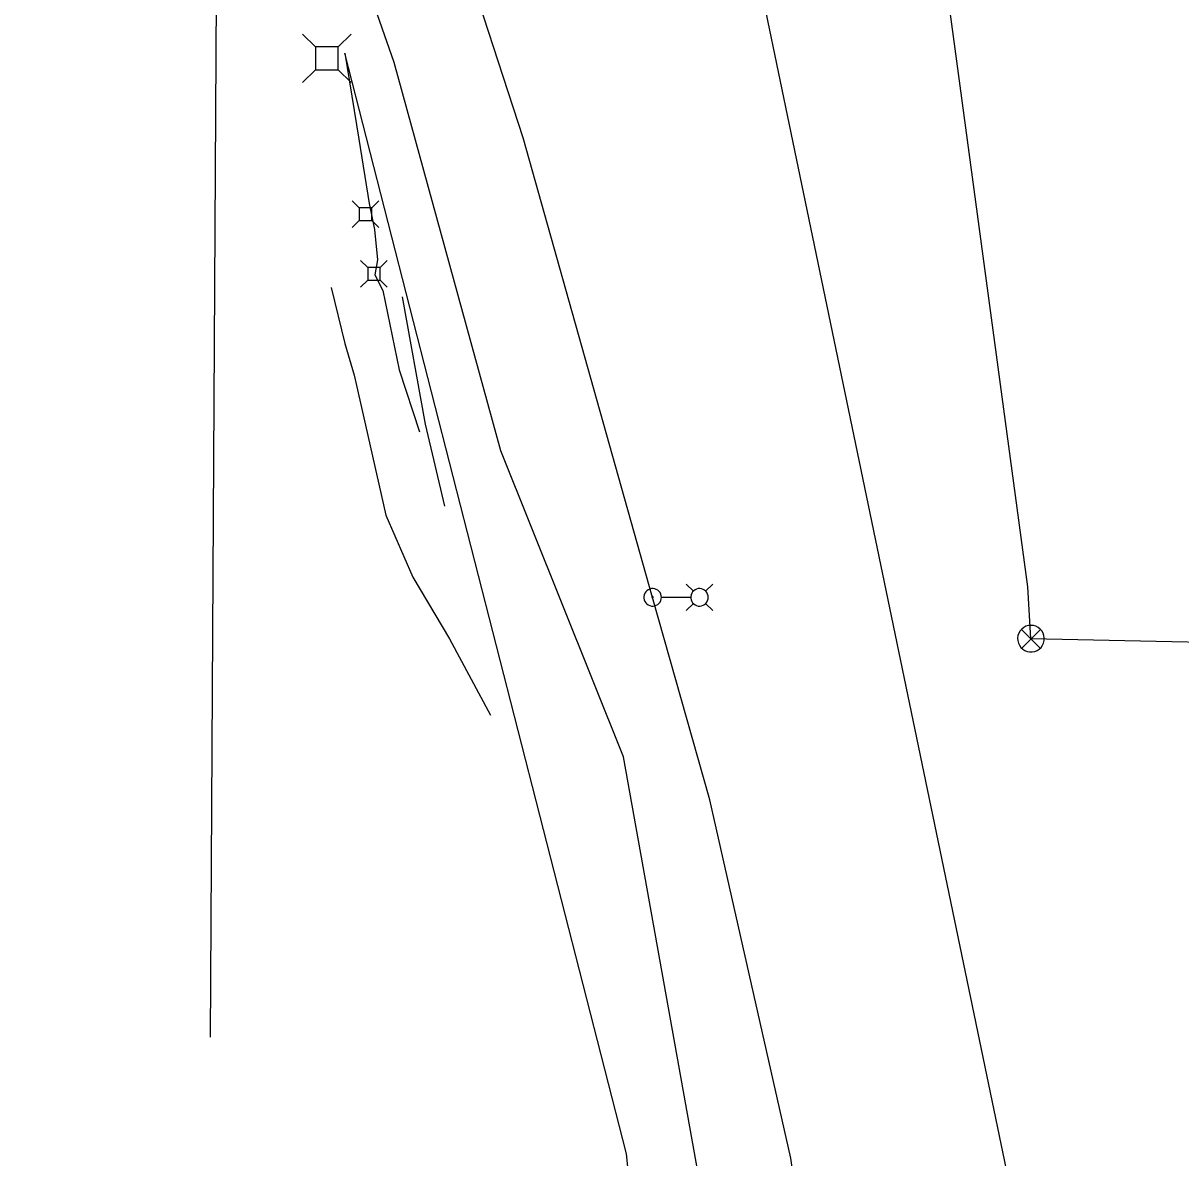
# Model space of a CAD drawing. Extents: x 600849 to 606371, y 330010 to 403088.
# Drawn here: x 602443.7 to 602730.4, y 365511.2 to 365792.3 of the extents above; entities that cross this region are included whole.
import ezdxf

# ---------------------------------------------------------------- set-up
doc = ezdxf.new("R2010")
doc.units = 0
for name, color, linetype in [('E_FTMS', 7, 'Continuous'), ('E_FTMS_Conduit', 7, 'Continuous'), ('E_LTG', 7, 'Continuous'), ('E_LTG_CID', 7, 'Continuous'), ('E_UTL_AG_Bold', 7, 'Continuous'), ('E_UTL_E_UG', 7, 'Continuous'), ('E_UTL_FO_UG_QWEST', 7, 'Continuous'), ('E_UTL_G_UG', 7, 'Continuous'), ('E_UTL_T_UG', 7, 'Continuous'), ('E_UTL_TV_UG', 7, 'Continuous')]:
    doc.layers.add(name, color=color, linetype=linetype)

msp = doc.modelspace()

# ---------------------------------------------------------------- linework, layer by layer
at = {"layer": 'E_FTMS'}
for points in [[(602693.3, 365643.09), (602692.68, 365643.03), (602692.08, 365642.85), (602691.52, 365642.56), (602691.03, 365642.18), (602690.62, 365641.7), (602690.3, 365641.16), (602690.1, 365640.57), (602690.01, 365639.95), (602690.04, 365639.32), (602690.19, 365638.71), (602690.45, 365638.14), (602690.81, 365637.63), (602691.26, 365637.19), (602691.79, 365636.86), (602692.37, 365636.62), (602692.99, 365636.5), (602693.62, 365636.5), (602694.23, 365636.62), (602694.82, 365636.86), (602695.34, 365637.19), (602695.8, 365637.63), (602696.16, 365638.14), (602696.42, 365638.71), (602696.57, 365639.32), (602696.6, 365639.95), (602696.51, 365640.57), (602696.31, 365641.16), (602695.99, 365641.7), (602695.58, 365642.18), (602695.09, 365642.56), (602694.53, 365642.85), (602693.93, 365643.03), (602693.3, 365643.09)], [(602690.97, 365642.05), (602695.63, 365637.44)], [(602691.02, 365637.44), (602695.67, 365642.09)]]:
    msp.add_lwpolyline(points, dxfattribs=at)
at = {"layer": 'E_FTMS_Conduit'}
for points in [[(602693.3, 365639.79), (602692.5, 365652.6), (602664.74, 365858.79), (602649.99, 365967.57), (602651.3, 366025.95)], [(602697.05, 365460.98), (602622.4, 365820.89)], [(602693.3, 365639.79), (602770.97, 365638.15), (602839.11, 365643.57), (602859.21, 365643.93), (602860.86, 365644.25)]]:
    msp.add_lwpolyline(points, dxfattribs=at)
at = {"layer": 'E_LTG'}
for points in [[(602609.69, 365651.56), (602607.91, 365653.33)], [(602612.74, 365651.56), (602614.51, 365653.33)], [(602601.78, 365650.03), (602601.74, 365650.44), (602601.63, 365650.84), (602601.44, 365651.21), (602601.18, 365651.53), (602600.87, 365651.8), (602600.51, 365652.01), (602600.12, 365652.15), (602599.71, 365652.2), (602599.3, 365652.18), (602598.9, 365652.09), (602598.52, 365651.92), (602598.18, 365651.68), (602597.9, 365651.38), (602597.67, 365651.03), (602597.52, 365650.64), (602597.44, 365650.24), (602597.44, 365649.82), (602597.52, 365649.42), (602597.67, 365649.03), (602597.9, 365648.69), (602598.18, 365648.39), (602598.52, 365648.15), (602598.9, 365647.98), (602599.3, 365647.88), (602599.71, 365647.86), (602600.12, 365647.92), (602600.51, 365648.05), (602600.87, 365648.26), (602601.18, 365648.53), (602601.44, 365648.85), (602601.63, 365649.22), (602601.74, 365649.62), (602601.78, 365650.03)], [(602613.39, 365650.03), (602613.35, 365650.44), (602613.23, 365650.84), (602613.04, 365651.21), (602612.79, 365651.53), (602612.47, 365651.8), (602612.12, 365652.01), (602611.72, 365652.15), (602611.31, 365652.2), (602610.9, 365652.18), (602610.5, 365652.09), (602610.12, 365651.92), (602609.79, 365651.68), (602609.5, 365651.38), (602609.28, 365651.03), (602609.12, 365650.64), (602609.05, 365650.24), (602609.05, 365649.82), (602609.12, 365649.42), (602609.28, 365649.03), (602609.5, 365648.69), (602609.79, 365648.39), (602610.12, 365648.15), (602610.5, 365647.98), (602610.9, 365647.88), (602611.31, 365647.86), (602611.72, 365647.92), (602612.12, 365648.05), (602612.47, 365648.26), (602612.79, 365648.53), (602613.04, 365648.85), (602613.23, 365649.22), (602613.35, 365649.62), (602613.39, 365650.03)], [(602599.77, 365650.03), (602599.77, 365650.06), (602599.76, 365650.09), (602599.75, 365650.12), (602599.73, 365650.15), (602599.7, 365650.17), (602599.68, 365650.18), (602599.65, 365650.19), (602599.62, 365650.2), (602599.58, 365650.2), (602599.55, 365650.19), (602599.52, 365650.18), (602599.5, 365650.16), (602599.48, 365650.13), (602599.46, 365650.11), (602599.45, 365650.08), (602599.44, 365650.05), (602599.44, 365650.02), (602599.45, 365649.98), (602599.46, 365649.95), (602599.48, 365649.93), (602599.5, 365649.91), (602599.52, 365649.89), (602599.55, 365649.87), (602599.58, 365649.87), (602599.62, 365649.86), (602599.65, 365649.87), (602599.68, 365649.88), (602599.7, 365649.9), (602599.73, 365649.92), (602599.75, 365649.94), (602599.76, 365649.97), (602599.77, 365650), (602599.77, 365650.03)], [(602609, 365650.03), (602601.82, 365650.03)], [(602609.69, 365648.51), (602607.91, 365646.73)], [(602612.74, 365648.51), (602614.51, 365646.73)]]:
    msp.add_lwpolyline(points, dxfattribs=at)
at = {"layer": 'E_LTG_CID'}
msp.add_lwpolyline([(602673.38, 365225.92), (602659.59, 365328.1), (602641.83, 365444.89), (602642.86, 365449.8), (602633.8, 365511.09), (602613.81, 365599.84), (602599.61, 365650.03), (602567.55, 365763.84), (602544.25, 365835.41), (602514.2, 365935.19), (602485, 366016.2), (602473.95, 366046.52), (602465.61, 366057.23)], dxfattribs=at)
at = {"layer": 'E_UTL_AG_Bold'}
for points in [[(602516.08, 365786.38), (602512.9, 365789.56)], [(602521.71, 365786.38), (602524.9, 365789.56)], [(602521.71, 365786.38), (602516.08, 365786.38)], [(602516.08, 365786.38), (602516.08, 365780.75)], [(602521.71, 365780.75), (602521.71, 365786.38)], [(602516.08, 365780.75), (602512.9, 365777.56)], [(602516.08, 365780.75), (602521.71, 365780.75)], [(602521.71, 365780.75), (602524.9, 365777.56)], [(602526.96, 365746.52), (602525.21, 365748.27)], [(602530.06, 365746.52), (602531.81, 365748.27)], [(602530.06, 365746.52), (602526.96, 365746.52)], [(602526.96, 365746.52), (602526.96, 365743.42)], [(602530.06, 365743.42), (602530.06, 365746.52)], [(602526.96, 365743.42), (602525.21, 365741.67)], [(602526.96, 365743.42), (602530.06, 365743.42)], [(602530.06, 365743.42), (602531.81, 365741.67)], [(602529.03, 365731.73), (602527.28, 365733.48)], [(602532.13, 365731.73), (602533.88, 365733.48)], [(602532.13, 365731.73), (602529.03, 365731.73)], [(602529.03, 365731.73), (602529.03, 365728.63)], [(602532.13, 365728.63), (602532.13, 365731.73)], [(602529.03, 365728.63), (602527.28, 365726.88)], [(602529.03, 365728.63), (602532.13, 365728.63)], [(602532.13, 365728.63), (602533.88, 365726.88)]]:
    msp.add_lwpolyline(points, dxfattribs=at)
at = {"layer": 'E_UTL_E_UG'}
msp.add_lwpolyline([(602601.75, 365426.07), (602600.84, 365437.47), (602593.12, 365512.16), (602523.36, 365784.84), (602526.87, 365763.52), (602529.4, 365747.62), (602530.69, 365741.15), (602531.49, 365733.61), (602530.81, 365729.97), (602532.76, 365726.01), (602536.84, 365706.36), (602541.85, 365691.01)], dxfattribs=at)
at = {"layer": 'E_UTL_FO_UG_QWEST'}
msp.add_lwpolyline([(602663.52, 365177.69), (602650.65, 365285.28), (602592.43, 365610.5), (602562.02, 365686.34), (602535.62, 365782.53), (602451.17, 366024.36), (602445.13, 366073.09), (602443.7, 366086.4), (602447.69, 366194.1), (602457.31, 366248.79), (602488.78, 366357.55), (602523.81, 366477.73), (602569.76, 366617.88), (602590.54, 366678.47), (602610.84, 366745.71), (602633.97, 366810.99), (602652.24, 366879.2), (602722.88, 367122.58)], dxfattribs=at)
at = {"layer": 'E_UTL_G_UG'}
msp.add_line((602490.07, 365541.06), (602492.17, 365896.54), dxfattribs=at)
at = {"layer": 'E_UTL_T_UG'}
msp.add_lwpolyline([(602537.61, 365724.47), (602543.28, 365692.91), (602548.05, 365672.58)], dxfattribs=at)
at = {"layer": 'E_UTL_TV_UG'}
msp.add_lwpolyline([(602520.02, 365726.81), (602523.4, 365712.9), (602525.64, 365705.11), (602529.07, 365690.12), (602533.49, 365670.4), (602540.18, 365655.06), (602549.32, 365639.74), (602559.42, 365620.81)], dxfattribs=at)

doc.saveas('drawing.dxf')
